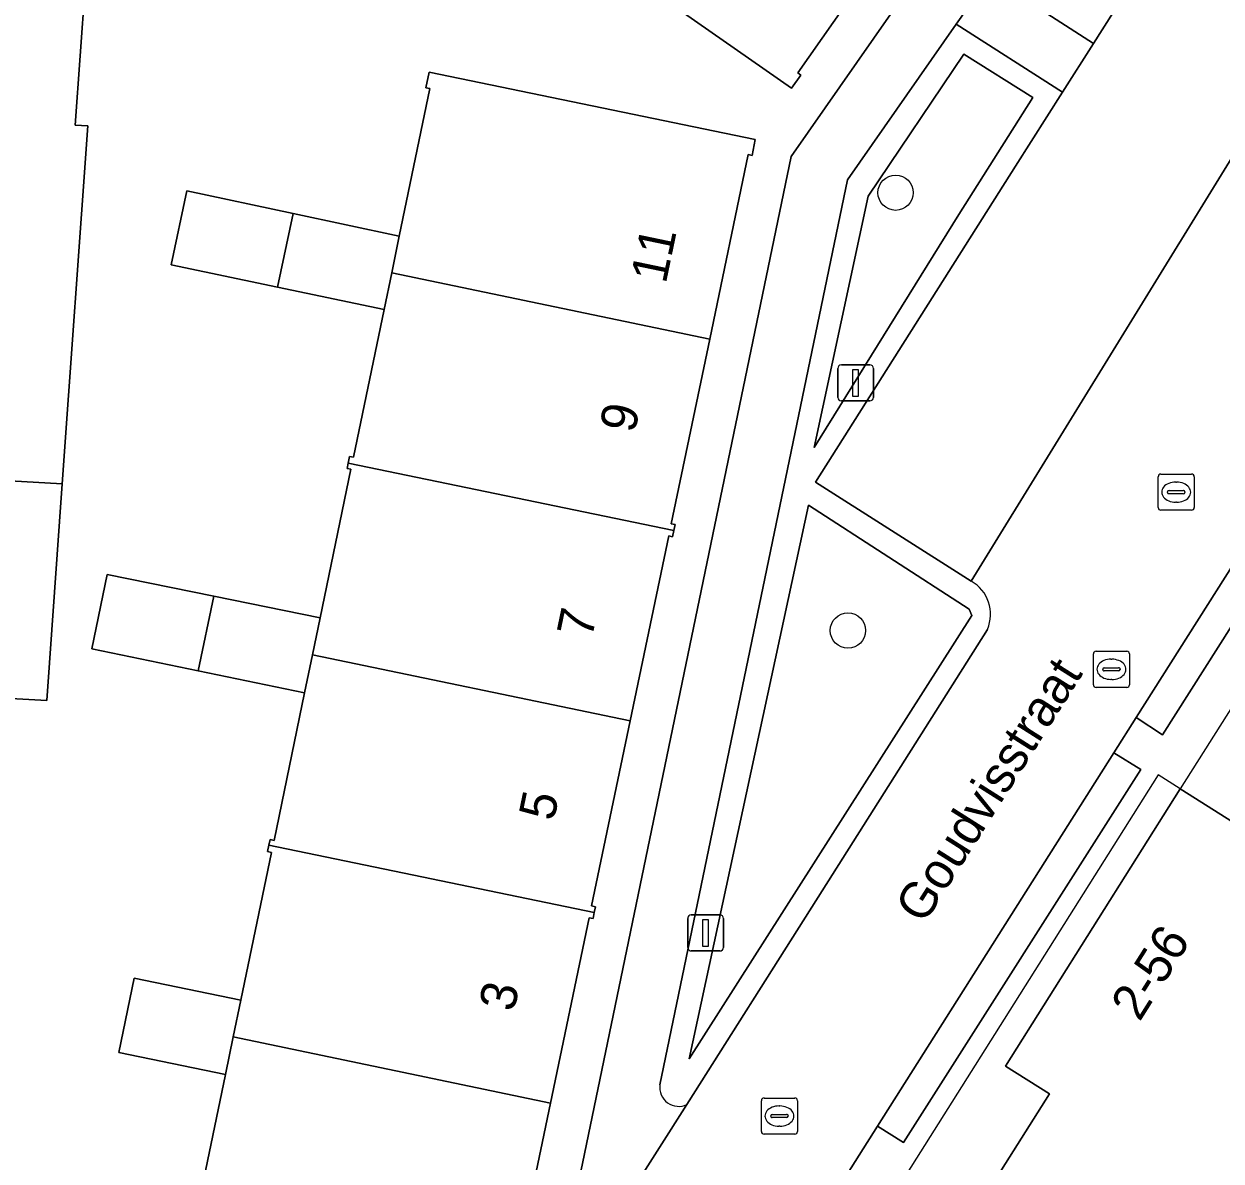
# Model space of a CAD drawing. Extents: x 160102 to 160934, y 382045 to 382923.
# Drawn here: x 160600.16 to 160633.3, y 382524.66 to 382556.14 of the extents above; entities that cross this region are included whole.
import ezdxf

# ---------------------------------------------------------------- set-up
doc = ezdxf.new("R2010")
doc.units = 0
for name, color, linetype in [('IMGEO_Boom', 7, 'Continuous'), ('IMGEO_Erf', 7, 'Continuous'), ('IMGEO_Groenvoorziening', 7, 'Continuous'), ('IMGEO_Haag', 7, 'Continuous'), ('IMGEO_Kolk', 7, 'Continuous'), ('IMGEO_Lichtmast', 7, 'Continuous'), ('IMGEO_Openbare_ruimte_label', 7, 'Continuous'), ('IMGEO_Pand', 7, 'Continuous'), ('IMGEO_Pand_nummerreeks', 7, 'Continuous'), ('IMGEO_Pand_overbouw', 7, 'Continuous'), ('IMGEO_Parkeervlak_open', 7, 'Continuous'), ('IMGEO_Rijbaan_lokaal_open', 7, 'Continuous'), ('IMGEO_Rioolput', 7, 'Continuous'), ('IMGEO_Voetpad_open', 7, 'Continuous')]:
    doc.layers.add(name, color=color, linetype=linetype)

msp = doc.modelspace()

# ---------------------------------------------------------------- linework, layer by layer
at = {"layer": 'IMGEO_Boom'}
for centre in [(160624.288, 382551.469), (160622.968, 382539.35)]:
    msp.add_circle(centre, 0.489, dxfattribs=at)
at = {"layer": 'IMGEO_Erf'}
for points in [[(160625.392, 382591.063), (160615.956, 382577.738), (160614.197, 382575.307), (160612.42, 382572.851), (160610.643, 382570.395), (160608.896, 382567.979), (160609.184, 382567.776), (160601.851, 382557.181), (160601.576, 382553.34), (160601.925, 382553.315), (160601.217, 382543.414), (160600.788, 382537.415), (160597.958, 382537.57)], [(160597.213, 382513.675), (160600.569, 382511.579), (160600.937, 382517.084), (160612.115, 382516.132), (160614.729, 382520.276), (160621.393, 382552.466), (160644.153, 382585.048), (160643.411, 382585.751)], [(160661.29, 382563.07), (160652.176, 382568.858), (160644.821, 382557.292), (160644.14, 382557.763), (160641.367, 382553.385), (160642.088, 382552.972), (160635.737, 382542.872), (160634.993, 382543.323), (160634.373, 382542.344), (160635.122, 382541.901), (160631.677, 382536.462), (160630.951, 382536.942), (160630.329, 382535.96), (160631.075, 382535.503), (160624.503, 382525.174), (160623.784, 382525.627), (160621.753, 382522.421), (160622.486, 382521.975), (160616.017, 382511.774), (160615.304, 382512.24), (160614.712, 382511.306), (160615.463, 382510.851), (160612.895, 382506.892), (160621.64, 382501.381)], [(160623.035, 382501.942), (160616.467, 382506.097), (160618.877, 382509.909), (160617.058, 382511.061), (160621.744, 382518.47), (160621.915, 382518.741), (160623.138, 382517.968), (160628.549, 382526.524), (160627.327, 382527.296), (160632.166, 382534.971), (160633.99, 382533.819), (160638.509, 382540.958), (160636.686, 382542.112), (160641.372, 382549.513), (160641.543, 382549.784), (160642.75, 382549.033), (160649.656, 382559.892), (160648.437, 382560.667), (160652.564, 382567.156), (160660.609, 382562.063)], [(160624.582, 382559.067), (160621.577, 382554.788), (160621.666, 382554.723), (160621.404, 382554.366), (160613.839, 382559.646)], [(160604.889, 382522.975), (160605.736, 382527.058), (160602.783, 382527.67), (160603.21, 382529.731), (160606.163, 382529.119), (160607.011, 382533.208), (160606.903, 382533.23), (160606.94, 382533.409), (160606.972, 382533.563), (160607.08, 382533.541), (160607.927, 382537.623), (160604.982, 382538.232), (160602.038, 382538.841), (160602.464, 382540.899), (160605.41, 382540.298), (160608.357, 382539.697), (160609.211, 382543.814), (160609.103, 382543.836), (160609.133, 382543.982), (160609.171, 382544.169), (160609.279, 382544.146), (160610.128, 382548.238), (160607.172, 382548.855), (160604.237, 382549.468), (160604.666, 382551.523), (160607.607, 382550.896), (160610.549, 382550.268), (160611.395, 382554.349), (160611.286, 382554.372), (160611.377, 382554.808), (160620.404, 382552.937), (160620.313, 382552.501), (160620.206, 382552.524), (160619.141, 382547.413), (160618.076, 382542.302), (160618.184, 382542.28), (160618.15, 382542.114), (160618.115, 382541.947), (160618.006, 382541.969), (160616.939, 382536.848), (160615.872, 382531.728), (160615.98, 382531.706), (160615.946, 382531.542), (160615.912, 382531.378), (160615.804, 382531.4), (160614.735, 382526.271), (160613.666, 382521.142)]]:
    msp.add_lwpolyline(points, dxfattribs=at)
at = {"layer": 'IMGEO_Groenvoorziening'}
for points in [[(160637.965, 382568.531), (160635.673, 382569.986), (160626.893, 382557.454), (160629.762, 382555.6)], [(160626.177, 382555.307), (160628.086, 382554.104), (160626.042, 382550.867), (160622.03, 382544.413), (160623.532, 382551.376)], [(160626.177, 382555.307), (160623.532, 382551.376), (160622.03, 382544.413), (160626.042, 382550.867), (160628.086, 382554.104)], [(160621.874, 382542.82), (160618.577, 382527.493), (160626.396, 382539.77), (160626.319, 382539.939)], [(160626.319, 382539.939), (160626.396, 382539.77), (160618.577, 382527.493), (160621.874, 382542.82)], [(160634.373, 382542.344), (160630.951, 382536.942), (160631.677, 382536.462), (160635.122, 382541.901)], [(160630.329, 382535.96), (160623.784, 382525.627), (160624.503, 382525.174), (160631.075, 382535.503)]]:
    msp.add_lwpolyline(points, close=True, dxfattribs=at)
for points in [[(160622.069, 382543.456), (160627.606, 382552.201), (160628.908, 382554.254), (160625.965, 382556.13), (160622.951, 382551.827), (160617.762, 382526.775)], [(160626.381, 382540.718), (160622.069, 382543.456)], [(160618.512, 382526.228), (160621.969, 382531.692), (160626.831, 382539.382)]]:
    msp.add_lwpolyline(points, dxfattribs=at)
for centre, radius, start, end in [((160625.852, 382539.796), 1.063, 337.0856, 60.1442), ((160618.287, 382526.708), 0.53, 172.7047, 295.0863)]:
    msp.add_arc(centre, radius, start, end, dxfattribs=at)
at = {"layer": 'IMGEO_Haag'}
for points in [[(160637.965, 382568.531), (160635.673, 382569.986), (160626.893, 382557.454), (160629.762, 382555.6)], [(160626.177, 382555.307), (160628.086, 382554.104), (160626.042, 382550.867), (160622.03, 382544.413), (160623.532, 382551.376)], [(160626.319, 382539.939), (160626.396, 382539.77), (160618.577, 382527.493), (160621.874, 382542.82)]]:
    msp.add_lwpolyline(points, close=True, dxfattribs=at)
for points in [[(160628.908, 382554.254), (160625.965, 382556.13), (160622.951, 382551.827), (160617.762, 382526.775)], [(160626.381, 382540.718), (160622.069, 382543.456), (160627.606, 382552.201), (160628.908, 382554.254)], [(160618.512, 382526.228), (160621.969, 382531.692), (160626.831, 382539.382)]]:
    msp.add_lwpolyline(points, dxfattribs=at)
for centre, radius, start, end in [((160625.852, 382539.796), 1.063, 337.0856, 60.1442), ((160618.287, 382526.708), 0.53, 172.7047, 295.0863)]:
    msp.add_arc(centre, radius, start, end, dxfattribs=at)
at = {"layer": 'IMGEO_Kolk'}
for p, q in [((160631.554, 382542.754), (160631.554, 382543.606)), ((160631.629, 382543.68), (160632.481, 382543.68)), ((160632.042, 382543.46), (160632.067, 382543.46)), ((160632.555, 382543.606), (160632.555, 382542.754)), ((160631.813, 382543.174), (160631.813, 382543.186)), ((160632.251, 382543.137), (160631.853, 382543.137)), ((160631.856, 382543.223), (160632.254, 382543.223)), ((160632.297, 382543.186), (160632.297, 382543.174)), ((160632.065, 382542.9), (160632.04, 382542.9)), ((160632.481, 382542.68), (160631.629, 382542.68)), ((160620.571, 382525.484), (160620.571, 382526.336)), ((160620.646, 382526.41), (160621.498, 382526.41)), ((160621.059, 382526.19), (160621.084, 382526.19)), ((160621.572, 382526.336), (160621.572, 382525.484)), ((160620.83, 382525.904), (160620.83, 382525.916)), ((160621.268, 382525.867), (160620.87, 382525.867)), ((160620.873, 382525.953), (160621.271, 382525.953)), ((160621.314, 382525.916), (160621.314, 382525.904)), ((160621.082, 382525.63), (160621.057, 382525.63)), ((160621.498, 382525.41), (160620.646, 382525.41))]:
    msp.add_line(p, q, dxfattribs=at)
for points in [[(160631.554, 382542.754), (160631.554, 382543.606)], [(160631.629, 382543.68), (160632.481, 382543.68)], [(160632.555, 382543.606), (160632.555, 382542.754)], [(160632.481, 382542.68), (160631.629, 382542.68)], [(160620.571, 382525.484), (160620.571, 382526.336)], [(160620.646, 382526.41), (160621.498, 382526.41)], [(160621.572, 382526.336), (160621.572, 382525.484)], [(160621.498, 382525.41), (160620.646, 382525.41)]]:
    msp.add_lwpolyline(points, dxfattribs=at)
for centre, radius, start, end in [((160631.631, 382543.604), 0.0765, 91.552, 178.448), ((160631.631, 382543.604), 0.0765, 91.552, 178.448), ((160632.479, 382543.604), 0.0765, 1.552, 88.448), ((160632.479, 382543.604), 0.0765, 1.552, 88.448), ((160631.853, 382543.183), 0.0403, 85.8775, 175.7526), ((160631.85, 382543.173), 0.0366, 178.938, 274.7102), ((160632.254, 382543.18), 0.043, 264.8664, 352.4533), ((160632.258, 382543.185), 0.0386, 1.7309, 96.639), ((160631.631, 382542.756), 0.0765, 181.552, 268.448), ((160631.631, 382542.756), 0.0765, 181.552, 268.448), ((160632.479, 382542.756), 0.0765, 271.552, 358.448), ((160632.479, 382542.756), 0.0765, 271.552, 358.448), ((160620.648, 382526.334), 0.0765, 91.552, 178.448), ((160620.648, 382526.334), 0.0765, 91.552, 178.448), ((160621.496, 382526.334), 0.0765, 1.552, 88.448), ((160621.496, 382526.334), 0.0765, 1.552, 88.448), ((160620.87, 382525.913), 0.0403, 85.8775, 175.7526), ((160620.867, 382525.903), 0.0366, 178.938, 274.7102), ((160621.271, 382525.91), 0.043, 264.8664, 352.4533), ((160621.275, 382525.915), 0.0386, 1.7309, 96.639), ((160620.648, 382525.486), 0.0765, 181.552, 268.448), ((160620.648, 382525.486), 0.0765, 181.552, 268.448), ((160621.496, 382525.486), 0.0765, 271.552, 358.448), ((160621.496, 382525.486), 0.0765, 271.552, 358.448)]:
    msp.add_arc(centre, radius, start, end, dxfattribs=at)
for centre, major_axis, ratio, start_param, end_param in [((160632.041, 382543.18), (-0.387, 0.002), 0.722429, 4.712389, 7.853982), ((160632.066, 382543.18), (-0.39, 0.002), 0.717154, 1.570796, 4.712389), ((160621.058, 382525.91), (-0.387, 0.002), 0.722429, 4.712389, 7.853982), ((160621.083, 382525.91), (-0.39, 0.002), 0.717154, 1.570796, 4.712389)]:
    msp.add_ellipse(centre, major_axis=major_axis, ratio=ratio, start_param=start_param, end_param=end_param, dxfattribs=at)
at = {"layer": 'IMGEO_Lichtmast'}
for p, q in [((160622.785, 382546.704), (160623.575, 382546.704)), ((160623.575, 382546.704), (160622.785, 382546.704)), ((160622.685, 382545.804), (160622.685, 382546.604)), ((160622.685, 382546.604), (160622.685, 382545.804)), ((160623.675, 382546.604), (160623.675, 382545.804)), ((160623.675, 382545.804), (160623.675, 382546.604)), ((160623.575, 382545.704), (160622.785, 382545.704)), ((160622.785, 382545.704), (160623.575, 382545.704)), ((160618.632, 382531.48), (160619.422, 382531.48)), ((160619.422, 382531.48), (160618.632, 382531.48)), ((160618.532, 382530.58), (160618.532, 382531.38)), ((160618.532, 382531.38), (160618.532, 382530.58)), ((160619.522, 382531.38), (160619.522, 382530.58)), ((160619.522, 382530.58), (160619.522, 382531.38)), ((160619.422, 382530.48), (160618.632, 382530.48)), ((160618.632, 382530.48), (160619.422, 382530.48))]:
    msp.add_line(p, q, dxfattribs=at)
for points in [[(160623.105, 382546.579), (160623.255, 382546.579), (160623.255, 382545.829), (160623.105, 382545.829), (160623.105, 382546.579)], [(160618.952, 382531.355), (160619.102, 382531.355), (160619.102, 382530.605), (160618.952, 382530.605), (160618.952, 382531.355)]]:
    msp.add_lwpolyline(points, dxfattribs=at)
for centre, start, end in [((160622.785, 382546.604), 90, 180), ((160622.785, 382546.604), 90, 180), ((160623.575, 382546.604), 0, 90), ((160623.575, 382546.604), 360, 90), ((160622.785, 382545.804), 180, 270), ((160622.785, 382545.804), 180, 270), ((160623.575, 382545.804), 270, 0), ((160623.575, 382545.804), 270, 0), ((160618.632, 382531.38), 90, 180), ((160618.632, 382531.38), 90, 180), ((160619.422, 382531.38), 0, 90), ((160619.422, 382531.38), 360, 90), ((160618.632, 382530.58), 180, 270), ((160618.632, 382530.58), 180, 270), ((160619.422, 382530.58), 270, 0), ((160619.422, 382530.58), 270, 0)]:
    msp.add_arc(centre, 0.1, start, end, dxfattribs=at)
at = {"layer": 'IMGEO_Pand'}
msp.add_lwpolyline([(160660.609, 382562.063), (160652.564, 382567.156), (160648.437, 382560.667), (160649.656, 382559.892), (160642.75, 382549.033), (160641.543, 382549.784), (160641.372, 382549.513), (160636.686, 382542.112), (160638.509, 382540.958), (160633.99, 382533.819), (160632.166, 382534.971), (160627.327, 382527.296), (160628.549, 382526.524), (160623.138, 382517.968), (160621.915, 382518.741), (160621.744, 382518.47), (160617.058, 382511.061), (160618.877, 382509.909), (160616.467, 382506.097), (160623.035, 382501.942)], dxfattribs=at)
for points in [[(160617.101, 382564.296), (160617.003, 382564.156), (160617.093, 382564.093), (160614.179, 382559.939), (160614.089, 382560.002), (160613.839, 382559.646), (160621.404, 382554.366), (160621.666, 382554.723), (160621.577, 382554.788), (160624.582, 382559.067)], [(160620.206, 382552.524), (160620.313, 382552.501), (160620.404, 382552.937), (160611.377, 382554.808), (160611.286, 382554.372), (160611.395, 382554.349), (160610.549, 382550.268), (160610.337, 382549.247), (160619.141, 382547.413)], [(160607.607, 382550.896), (160604.666, 382551.523), (160604.237, 382549.468), (160607.172, 382548.855)], [(160610.549, 382550.268), (160607.607, 382550.896), (160607.172, 382548.855), (160610.128, 382548.238), (160610.337, 382549.247)], [(160619.141, 382547.413), (160610.337, 382549.247), (160610.128, 382548.238), (160609.279, 382544.146), (160609.171, 382544.169), (160609.133, 382543.982), (160618.15, 382542.114), (160618.184, 382542.28), (160618.076, 382542.302)], [(160618.006, 382541.969), (160618.115, 382541.947), (160618.15, 382542.114), (160609.133, 382543.982), (160609.103, 382543.836), (160609.211, 382543.814), (160608.357, 382539.697), (160608.146, 382538.681), (160616.939, 382536.848)], [(160598.31, 382543.573), (160597.958, 382537.57), (160600.788, 382537.415), (160601.217, 382543.414)], [(160605.41, 382540.298), (160602.464, 382540.899), (160602.038, 382538.841), (160604.982, 382538.232)], [(160608.357, 382539.697), (160605.41, 382540.298), (160604.982, 382538.232), (160607.927, 382537.623), (160608.146, 382538.681)], [(160616.939, 382536.848), (160608.146, 382538.681), (160607.927, 382537.623), (160607.08, 382533.541), (160606.972, 382533.563), (160606.94, 382533.409), (160615.946, 382531.542), (160615.98, 382531.706), (160615.872, 382531.728)], [(160615.804, 382531.4), (160615.912, 382531.378), (160615.946, 382531.542), (160606.94, 382533.409), (160606.903, 382533.23), (160607.011, 382533.208), (160606.163, 382529.119), (160605.952, 382528.102), (160614.735, 382526.271)], [(160606.163, 382529.119), (160603.21, 382529.731), (160602.783, 382527.67), (160605.736, 382527.058), (160605.952, 382528.102)], [(160614.735, 382526.271), (160605.952, 382528.102), (160605.736, 382527.058), (160604.889, 382522.975), (160604.781, 382522.997), (160604.691, 382522.561), (160613.683, 382520.684), (160613.774, 382521.12), (160613.666, 382521.142)]]:
    msp.add_lwpolyline(points, close=True, dxfattribs=at)
at = {"layer": 'IMGEO_Pand_overbouw'}
for points in [[(160636.686, 382542.112), (160632.166, 382534.971), (160633.99, 382533.819), (160638.509, 382540.958)], [(160632.166, 382534.971), (160631.556, 382535.355), (160626.758, 382527.747), (160621.146, 382518.848), (160621.744, 382518.47), (160621.915, 382518.741), (160623.138, 382517.968), (160628.549, 382526.524), (160627.327, 382527.296)]]:
    msp.add_lwpolyline(points, close=True, dxfattribs=at)
at = {"layer": 'IMGEO_Parkeervlak_open'}
msp.add_lwpolyline([(160649.431, 382578.162), (160645.62, 382580.599), (160638.818, 382569.876), (160637.965, 382568.531), (160629.762, 382555.6), (160628.908, 382554.254), (160627.606, 382552.201), (160622.069, 382543.456), (160626.381, 382540.718)], close=True, dxfattribs=at)
at = {"layer": 'IMGEO_Rijbaan_lokaal_open'}
for points in [[(160598.31, 382543.573), (160601.217, 382543.414), (160601.925, 382553.315), (160601.576, 382553.34), (160601.851, 382557.181), (160609.184, 382567.776), (160608.896, 382567.979), (160603.998, 382571.441), (160605.768, 382573.902), (160607.538, 382576.362), (160609.309, 382578.823), (160611.079, 382581.284), (160615.956, 382577.738), (160625.392, 382591.063)], [(160649.431, 382578.162), (160626.381, 382540.718)], [(160626.831, 382539.382), (160621.969, 382531.692), (160618.512, 382526.228), (160614.729, 382520.276), (160612.115, 382516.132), (160608.012, 382509.628), (160612.026, 382507.073), (160612.141, 382507.247), (160614.712, 382511.306), (160615.304, 382512.24), (160621.753, 382522.421), (160623.784, 382525.627), (160630.329, 382535.96), (160630.951, 382536.942), (160634.373, 382542.344), (160634.993, 382543.323), (160641.367, 382553.385), (160644.14, 382557.763), (160650.804, 382568.283)]]:
    msp.add_lwpolyline(points, dxfattribs=at)
msp.add_arc((160625.852, 382539.796), 1.063, 337.0856, 60.1442, dxfattribs=at)
at = {"layer": 'IMGEO_Rioolput'}
for p, q in [((160629.836, 382538.776), (160630.688, 382538.776)), ((160629.761, 382537.85), (160629.761, 382538.702)), ((160630.249, 382538.556), (160630.274, 382538.556)), ((160630.762, 382538.702), (160630.762, 382537.85)), ((160630.02, 382538.27), (160630.02, 382538.282)), ((160630.458, 382538.233), (160630.06, 382538.233)), ((160630.063, 382538.319), (160630.461, 382538.319)), ((160630.504, 382538.282), (160630.504, 382538.27)), ((160630.688, 382537.776), (160629.836, 382537.776)), ((160630.272, 382537.996), (160630.247, 382537.996))]:
    msp.add_line(p, q, dxfattribs=at)
for points in [[(160629.836, 382538.776), (160630.688, 382538.776)], [(160629.761, 382537.85), (160629.761, 382538.702)], [(160630.762, 382538.702), (160630.762, 382537.85)], [(160630.688, 382537.776), (160629.836, 382537.776)]]:
    msp.add_lwpolyline(points, dxfattribs=at)
for centre, radius, start, end in [((160629.838, 382538.7), 0.0765, 91.552, 178.448), ((160629.838, 382538.7), 0.0765, 91.552, 178.448), ((160630.686, 382538.7), 0.0765, 1.552, 88.448), ((160630.686, 382538.7), 0.0765, 1.552, 88.448), ((160630.06, 382538.279), 0.0403, 85.8775, 175.7526), ((160630.057, 382538.269), 0.0366, 178.938, 274.7102), ((160630.461, 382538.276), 0.043, 264.8664, 352.4533), ((160630.465, 382538.281), 0.0386, 1.7309, 96.639), ((160629.838, 382537.852), 0.0765, 181.552, 268.448), ((160629.838, 382537.852), 0.0765, 181.552, 268.448), ((160630.686, 382537.852), 0.0765, 271.552, 358.448), ((160630.686, 382537.852), 0.0765, 271.552, 358.448)]:
    msp.add_arc(centre, radius, start, end, dxfattribs=at)
for centre, major_axis, ratio, start_param, end_param in [((160630.248, 382538.276), (-0.387, 0.002), 0.722429, 4.712389, 7.853982), ((160630.273, 382538.276), (-0.39, 0.002), 0.717154, 1.570796, 4.712389)]:
    msp.add_ellipse(centre, major_axis=major_axis, ratio=ratio, start_param=start_param, end_param=end_param, dxfattribs=at)
at = {"layer": 'IMGEO_Voetpad_open'}
for points in [[(160645.382, 382583.845), (160644.153, 382585.048), (160621.393, 382552.466), (160614.729, 382520.276), (160618.512, 382526.228)], [(160617.762, 382526.775), (160622.951, 382551.827), (160625.965, 382556.13), (160626.893, 382557.454), (160635.673, 382569.986), (160636.58, 382571.281), (160645.382, 382583.845)]]:
    msp.add_lwpolyline(points, dxfattribs=at)
msp.add_lwpolyline([(160626.893, 382557.454), (160625.965, 382556.13), (160628.908, 382554.254), (160629.762, 382555.6)], close=True, dxfattribs=at)
msp.add_arc((160618.287, 382526.708), 0.53, 172.7047, 295.0863, dxfattribs=at)

# ---------------------------------------------------------------- texts
at = {"layer": 'IMGEO_Openbare_ruimte_label'}
msp.add_text('Goudvisstraat', height=1, rotation=57.6606, dxfattribs=at).set_placement((160625.07, 382531.191))
at = {"layer": 'IMGEO_Pand_nummerreeks'}
for s, rotation, p in [('11', 78.2317, (160617.924, 382548.925)), ('9', 78.2317, (160617.062, 382544.789)), ('7', 78.2317, (160615.878, 382539.107)), ('5', 78.2259, (160614.823, 382534.049)), ('2-56', 57.7713, (160631.04, 382528.498)), ('3', 78.2259, (160613.723, 382528.771))]:
    msp.add_text(s, height=1, rotation=rotation, dxfattribs=at).set_placement(p)

doc.saveas('drawing.dxf')
